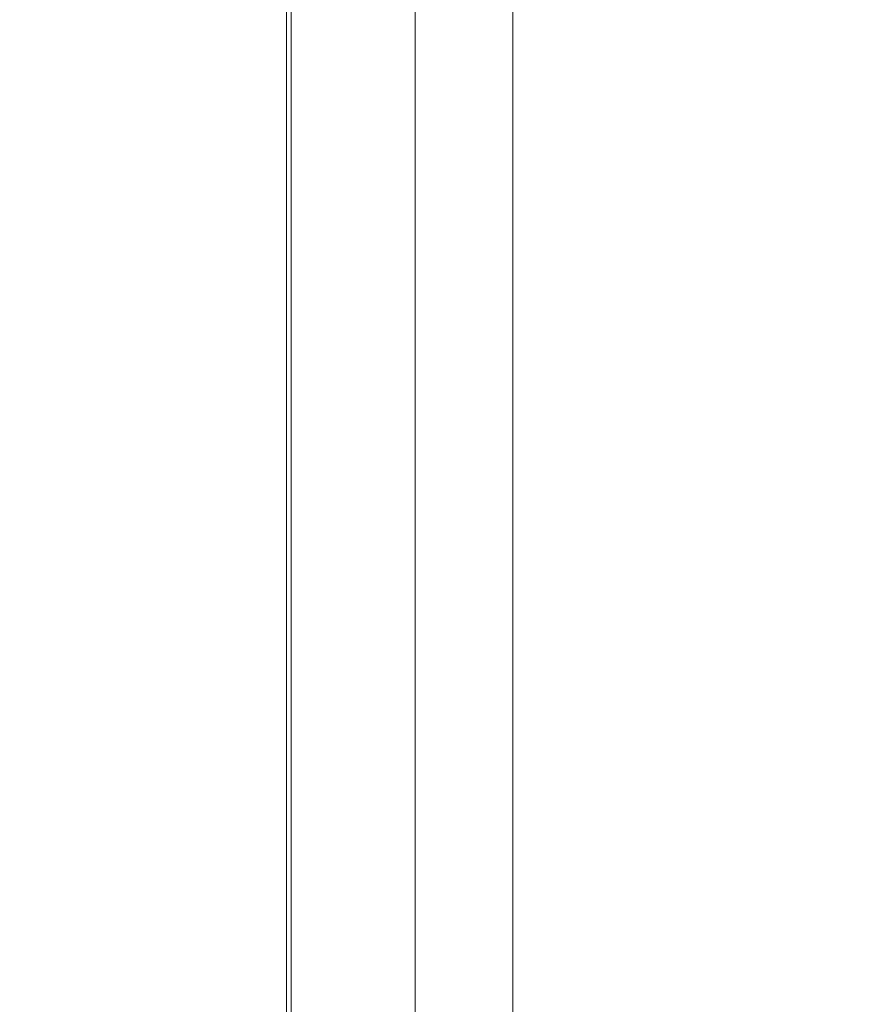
# Model space of a CAD drawing. Header units: millimetres. Extents: x -1114 to 1396, y -630 to 631.
# Tile 459 of 656: x 428 to 443, y -473 to -456. Entities that reach past the tile are written whole.
import ezdxf

# ---------------------------------------------------------------- set-up
doc = ezdxf.new("R2010")
doc.units = ezdxf.units.MM
doc.header["$MEASUREMENT"] = 0

msp = doc.modelspace()

# ---------------------------------------------------------------- linework, layer by layer
at = {"lineweight": 18}
for points, knots in [([(1038.9843, -629.7647), (1038.9843, -629.7647), (-1111.4882, -629.7647), (-1111.4882, -629.7647), (-1111.4882, -629.7647), (-1111.4882, -629.7647), (-1111.4882, 630.7883), (-1111.4882, 630.7883), (-1111.4882, 630.7883), (-1111.4882, 630.7883), (1038.9843, 630.7883), (1038.9843, 630.7883)], [0, 0, 0, 0, 0.3333333, 0.3333333, 0.3333333, 0.3333333, 0.6666667, 0.6666667, 0.6666667, 0.6666667, 1, 1, 1, 1]), ([(435.1721, -495.2972), (435.1653, -494.7984), (435.1676, -494.2995), (435.1682, -493.8007), (435.1682, -493.8007), (435.1687, -493.3018), (435.1682, -492.803), (435.168, -492.3041), (435.168, -492.3041), (435.1678, -491.8053), (435.1679, -491.3064), (435.1679, -490.8076), (435.1679, -490.8076), (435.1679, -490.3087), (435.1679, -489.8099), (435.1679, -489.311), (435.1679, -489.311), (435.1679, -487.3156), (435.168, -485.3202), (435.168, -483.3248), (435.168, -483.3248), (435.1681, -479.334), (435.1681, -475.3432), (435.1681, -471.3524), (435.1681, -471.3524), (435.1681, -467.3616), (435.168, -463.3708), (435.168, -459.38), (435.168, -459.38), (435.168, -458.3823), (435.168, -457.3846), (435.168, -456.3869), (435.168, -456.3869), (435.1679, -455.3892), (435.1679, -454.3915), (435.168, -453.3938), (435.168, -453.3938), (435.168, -452.3961), (435.1684, -451.3984), (435.1682, -450.4007), (435.1682, -450.4007), (435.1682, -450.1513), (435.1682, -449.9019), (435.1681, -449.6525), (435.1681, -449.6525), (435.1679, -449.403), (435.1678, -449.1536), (435.1677, -448.9042), (435.1677, -448.9042), (435.1675, -448.4053), (435.1675, -447.9065), (435.1686, -447.4076)], [0, 0, 0, 0, 0.0769231, 0.0769231, 0.0769231, 0.0769231, 0.1538462, 0.1538462, 0.1538462, 0.1538462, 0.2307692, 0.2307692, 0.2307692, 0.2307692, 0.3076923, 0.3076923, 0.3076923, 0.3076923, 0.3846154, 0.3846154, 0.3846154, 0.3846154, 0.4615385, 0.4615385, 0.4615385, 0.4615385, 0.5384615, 0.5384615, 0.5384615, 0.5384615, 0.6153846, 0.6153846, 0.6153846, 0.6153846, 0.6923077, 0.6923077, 0.6923077, 0.6923077, 0.7692308, 0.7692308, 0.7692308, 0.7692308, 0.8461538, 0.8461538, 0.8461538, 0.8461538, 0.9230769, 0.9230769, 0.9230769, 0.9230769, 1, 1, 1, 1]), ([(433.0736, -494.6817), (433.0736, -494.1953), (433.0736, -493.7089), (433.0736, -493.2224), (433.0736, -493.2224), (433.0736, -492.736), (433.0736, -492.2496), (433.0736, -491.7631), (433.0736, -491.7631), (433.0736, -490.7903), (433.0736, -489.8174), (433.0736, -488.8445), (433.0736, -488.8445), (433.0736, -486.8988), (433.0736, -484.9531), (433.0736, -483.0073), (433.0736, -483.0073), (433.0736, -479.1159), (433.0736, -475.2244), (433.0736, -471.3329), (433.0736, -471.3329), (433.0736, -467.4415), (433.0736, -463.55), (433.0736, -459.6585), (433.0736, -459.6585), (433.0736, -457.7128), (433.0736, -455.7671), (433.0736, -453.8213), (433.0736, -453.8213), (433.0736, -452.8485), (433.0736, -451.8756), (433.0736, -450.9027), (433.0736, -450.9027), (433.0736, -449.9299), (433.0736, -448.957), (433.0736, -447.9841)], [0, 0, 0, 0, 0.1111111, 0.1111111, 0.1111111, 0.1111111, 0.2222222, 0.2222222, 0.2222222, 0.2222222, 0.3333333, 0.3333333, 0.3333333, 0.3333333, 0.4444444, 0.4444444, 0.4444444, 0.4444444, 0.5555556, 0.5555556, 0.5555556, 0.5555556, 0.6666667, 0.6666667, 0.6666667, 0.6666667, 0.7777778, 0.7777778, 0.7777778, 0.7777778, 0.8888889, 0.8888889, 0.8888889, 0.8888889, 1, 1, 1, 1])]:
    msp.add_open_spline(points, degree=3, knots=knots, dxfattribs=at)
for points in [[(432.9956, -446.386), (432.9956, -446.386), (432.9956, -496.386), (432.9956, -496.386)], [(436.8203, -496.4076), (436.8203, -496.4076), (436.8203, -446.4076), (436.8203, -446.4076)], [(436.8203, -446.4076), (436.8203, -446.4076), (436.8203, -496.4076), (436.8203, -496.4076)]]:
    msp.add_open_spline(points, degree=3, dxfattribs=at)

doc.saveas('drawing.dxf')
